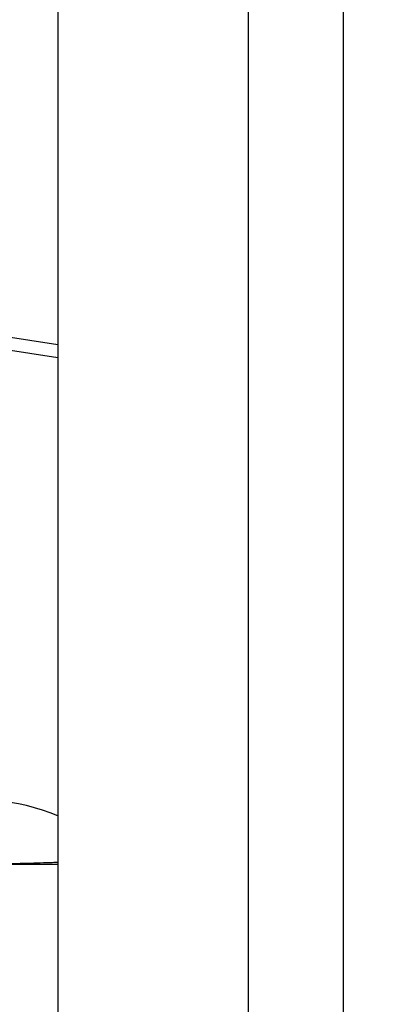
# Model space of a CAD drawing. Header units: inches. Extents: x 170 to 284, y 215 to 248.
# Tile 284 of 656: x 186.1862 to 186.2355, y 241.8868 to 242.0196. Entities that reach past the tile are written whole.
import ezdxf

# ---------------------------------------------------------------- set-up
doc = ezdxf.new("R2010")
doc.units = ezdxf.units.IN
doc.header["$LTSCALE"] = 0.25
doc.header["$MEASUREMENT"] = 0
doc.layers.add('ANNOTATIONS', color=1, linetype='Continuous')
doc.layers.add('LH BENCH MOUNT', color=7, linetype='Continuous')
doc.styles.add('ARIAL', font='arial.ttf', dxfattribs={"height": 0.09375})
doc.dimstyles.new('STANDARD$0', dxfattribs={"dimtxt": 0.09375, "dimasz": 0.09375, "dimexe": 0.03125, "dimexo": 0.046875, "dimgap": 0.09, "dimtad": 0, "dimtih": 1, "dimtoh": 1, "dimdec": 4, "dimzin": 0, "dimdsep": 46, "dimtxsty": 'ARIAL', "dimcen": 0.09, "dimadec": 0, "dimazin": 0, "dimtfac": 1, "dimtdec": 4, "dimtofl": 0, "dimtmove": 0, "dimatfit": 1, "dimfxl": 1, "dimtolj": 1, "dimtzin": 0, "dimarcsym": 0})

# ---------------------------------------------------------------- blocks, each defined once
blk = doc.blocks.new('*D20')
at = {"layer": 'ANNOTATIONS', "color": 0, "lineweight": -2, "transparency": 16777216}
for p, q in [((186.1492924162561, 243.6642684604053), (187.5897358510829, 243.6642684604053)), ((187.5584858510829, 243.5705184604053), (187.5584858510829, 241.8503426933)), ((187.5584858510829, 239.6953067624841), (187.5584858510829, 241.4154825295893)), ((186.8279608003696, 239.6015567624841), (187.5897358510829, 239.6015567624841))]:
    blk.add_line(p, q, dxfattribs=at)
at = {"layer": 'ANNOTATIONS', "color": 0, "transparency": 16777216}
for points in [[(187.5428608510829, 243.5705184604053), (187.5741108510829, 243.5705184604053), (187.5584858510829, 243.6642684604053)], [(187.5428608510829, 239.6953067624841), (187.5741108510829, 239.6953067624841), (187.5584858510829, 239.6015567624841)]]:
    blk.add_solid(points, dxfattribs=at)
at = {"layer": 'defpoints', "color": 0, "transparency": 16777216}
for p in [(186.1024174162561, 243.6642684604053), (186.7810858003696, 239.6015567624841), (187.5584858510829, 239.6015567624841)]:
    blk.add_point(p, dxfattribs=at)
at = {"layer": 'ANNOTATIONS', "color": 0, "transparency": 16777216, "insert": (187.558485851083, 241.6329126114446), "char_height": 0.09375, "attachment_point": 5, "style": 'ARIAL'}
blk.add_mtext('\\A1;OPENING\\PHEIGHT', dxfattribs=at)

msp = doc.modelspace()

# ---------------------------------------------------------------- linework, layer by layer
at = {"layer": 'LH BENCH MOUNT'}
for p, q in [((186.1913380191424, 243.8543193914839), (186.1913380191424, 239.6015567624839)), ((186.2170189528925, 243.8543193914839), (186.2170189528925, 239.6015567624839)), ((186.2298594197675, 239.6015567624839), (186.2298594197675, 243.8543193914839)), ((186.1913380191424, 241.9757525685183), (186.1838006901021, 241.976902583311)), ((186.1837659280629, 241.9752101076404), (186.1913380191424, 241.9740547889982))]:
    msp.add_line(p, q, dxfattribs=at)
msp.add_arc((186.1813100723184, 241.8886048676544), 0.02568093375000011, 67.01549504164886, 106.5066258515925, dxfattribs=at)
for points, knots in [([(186.1913380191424, 241.905951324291), (186.190987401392, 241.9059394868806), (186.1894274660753, 241.9058868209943), (186.1871703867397, 241.905819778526), (186.1847827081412, 241.9057651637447), (186.1832280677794, 241.9057404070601), (186.1822304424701, 241.9057294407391), (186.1815968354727, 241.9057245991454), (186.1811968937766, 241.9057224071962), (186.1809450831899, 241.9057213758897), (186.1807716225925, 241.9057208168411), (186.1806630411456, 241.9057205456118), (186.1806137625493, 241.9057204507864), (186.1806096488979, 241.9057204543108), (186.180607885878, 241.9057204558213)], [0, 0, 0, 0, 0.09048385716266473, 0.4025722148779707, 0.6140598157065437, 0.7523489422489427, 0.8411803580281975, 0.8978729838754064, 0.9340902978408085, 0.9574251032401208, 0.9727591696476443, 0.988441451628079, 0.9950462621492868, 0.9999999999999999, 0.9999999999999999, 0.9999999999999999, 0.9999999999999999]), ([(186.1806204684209, 241.9057203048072), (186.1806220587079, 241.9057203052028), (186.1806257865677, 241.9057203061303), (186.1806762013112, 241.9057203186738), (186.1807867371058, 241.9057203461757), (186.1809628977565, 241.9057203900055), (186.1812196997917, 241.9057204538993), (186.1816276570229, 241.9057205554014), (186.1822739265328, 241.9057207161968), (186.1832904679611, 241.905720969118), (186.1848706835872, 241.9057213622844), (186.1872833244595, 241.905721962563), (186.189514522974, 241.9057225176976), (186.1910281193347, 241.9057228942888), (186.1913380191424, 241.9057229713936)], [0, 0, 0, 0, 0.004737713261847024, 0.01110587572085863, 0.02657793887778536, 0.0419473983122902, 0.06549174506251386, 0.102166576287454, 0.1596760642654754, 0.2498373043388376, 0.3901314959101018, 0.6042895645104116, 0.9189806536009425, 1, 1, 1, 1])]:
    msp.add_open_spline(points, degree=3, knots=knots, dxfattribs=at)

# ---------------------------------------------------------------- dimensions: what is measured, and where the dimension line sits
at = {"layer": 'ANNOTATIONS'}
dim = msp.add_linear_dim(base=(187.5584858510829, 239.6015567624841), p1=(186.102417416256, 243.6642684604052), p2=(186.7810858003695, 239.6015567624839), angle=90, text='OPENING\\PHEIGHT', dimstyle='STANDARD$0', dxfattribs=at)
dim.commit()
dim.dimension.update_dxf_attribs({"geometry": '*D20', "text_midpoint": (187.558485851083, 241.6329126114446)})

doc.saveas('drawing.dxf')
